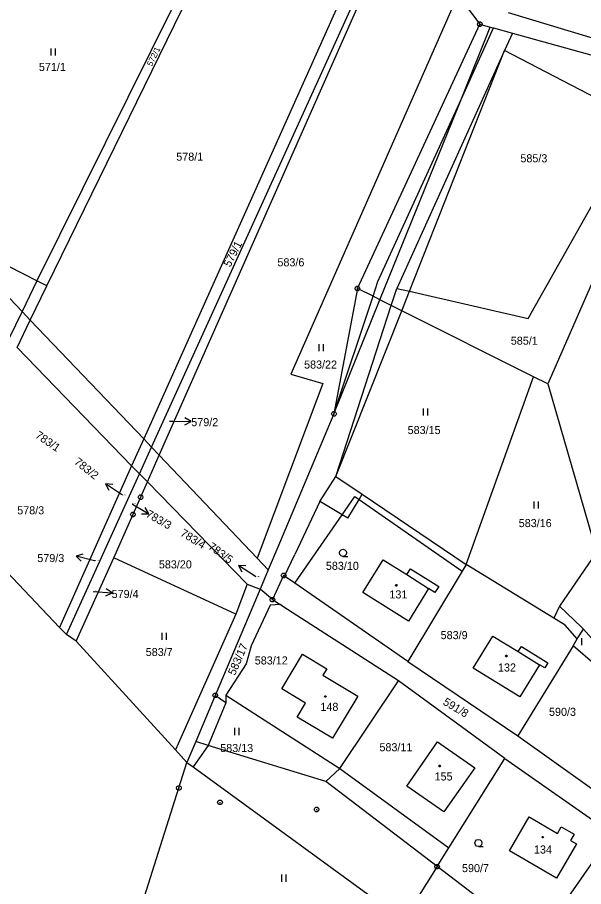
# Model space of a CAD drawing. Extents: x -694465 to -690527, y -983694 to -978978.
# Drawn here: x -692625.8 to -692506.4, y -981883.1 to -981699.9 of the extents above; entities that cross this region are included whole.
import ezdxf

# ---------------------------------------------------------------- set-up
doc = ezdxf.new("R2010")
doc.units = 0
for name, color, linetype in [('Vrstva 1', 7, 'Continuous'), ('Vrstva 16', 7, 'Continuous'), ('Vrstva 18', 7, 'Continuous'), ('Vrstva 19', 7, 'Continuous'), ('Vrstva 24', 7, 'Continuous'), ('Vrstva 25', 7, 'Continuous'), ('Vrstva 29', 7, 'Continuous')]:
    doc.layers.add(name, color=color, linetype=linetype)

msp = doc.modelspace()

# ---------------------------------------------------------------- linework, layer by layer
at = {"layer": 'Vrstva 1'}
msp.add_line((-692585.615, -981853.337), (-692588.773, -981857.874), dxfattribs=at)
for points in [[(-692573.72, -981658.74), (-692621.72, -981755.44)], [(-692619.63, -981756.47), (-692572.08, -981659.34)], [(-692546.82, -981671.81), (-692599.203, -981788.767)], [(-692597.558, -981790.492), (-692544.75, -981674.36)], [(-692595.935, -981792.193), (-692544.18, -981675.36)], [(-692532.92, -981695.16), (-692568.17, -981775.13)], [(-692532.92, -981695.16), (-692528.31, -981701.34)], [(-692492.68, -981707.89), (-692522.28, -981698.97)], [(-692554.12, -981757.05), (-692528.31, -981701.34)], [(-692532.257, -981717.195), (-692526.084, -981701.955)], [(-692532.257, -981717.195), (-692525.387, -981702.147)], [(-692528.31, -981701.34), (-692526.084, -981701.955)], [(-692526.084, -981701.955), (-692525.387, -981702.147)], [(-692525.387, -981702.147), (-692521.43, -981703.24)], [(-692521.43, -981703.24), (-692523.083, -981706.884)], [(-692521.43, -981703.24), (-692489.933, -981711.928)], [(-692523.083, -981706.884), (-692545.83, -981757.02)], [(-692543.109, -981757.641), (-692523.083, -981706.884)], [(-692494.858, -981721.595), (-692523.083, -981706.884)], [(-692550.823, -981758.7), (-692549.797, -981755.612), (-692532.257, -981717.195)], [(-692549.358, -981759.434), (-692532.257, -981717.195)], [(-692518.11, -981763.35), (-692498.33, -981728.41)], [(-692492.74, -981728.7), (-692513.98, -981777.12)], [(-692621.72, -981755.44), (-692636.5, -981747.89)], [(-692632.679, -981753.678), (-692624.834, -981761.901)], [(-692621.72, -981755.44), (-692624.834, -981761.901)], [(-692619.63, -981756.47), (-692621.72, -981755.44)], [(-692623.118, -981763.7), (-692619.63, -981756.47)], [(-692554.12, -981757.05), (-692559.06, -981783.48)], [(-692550.823, -981758.7), (-692554.12, -981757.05)], [(-692546.995, -981760.617), (-692545.83, -981757.02)], [(-692545.83, -981757.02), (-692543.109, -981757.641)], [(-692544.752, -981761.74), (-692543.109, -981757.641)], [(-692543.109, -981757.641), (-692518.11, -981763.35)], [(-692559.06, -981783.48), (-692550.823, -981758.7)], [(-692559.06, -981783.48), (-692549.358, -981759.434)], [(-692549.358, -981759.434), (-692550.823, -981758.7)], [(-692546.995, -981760.617), (-692549.358, -981759.434)], [(-692558.66, -981796.644), (-692546.995, -981760.617)], [(-692544.752, -981761.74), (-692546.995, -981760.617)], [(-692624.834, -981761.901), (-692627.627, -981767.695)], [(-692624.834, -981761.901), (-692623.118, -981763.7)], [(-692558.66, -981796.644), (-692544.752, -981761.74)], [(-692516.94, -981775.66), (-692544.752, -981761.74)], [(-692625.904, -981769.474), (-692623.118, -981763.7)], [(-692623.118, -981763.7), (-692599.203, -981788.767)], [(-692625.904, -981769.474), (-692601.738, -981794.428)], [(-692568.17, -981775.13), (-692561.41, -981777.06)], [(-692531.2, -981815.2), (-692516.94, -981775.66)], [(-692513.98, -981777.12), (-692516.94, -981775.66)], [(-692561.41, -981777.06), (-692575.271, -981813.854)], [(-692513.98, -981777.12), (-692503.71, -981812.64)], [(-692559.06, -981783.48), (-692570.92, -981811.57)], [(-692599.203, -981788.767), (-692601.738, -981794.428)], [(-692599.203, -981788.767), (-692597.558, -981790.492)], [(-692600.108, -981796.101), (-692597.558, -981790.492)], [(-692597.558, -981790.492), (-692595.935, -981792.193)], [(-692598.426, -981797.816), (-692595.935, -981792.193)], [(-692595.935, -981792.193), (-692575.271, -981813.854)], [(-692601.738, -981794.428), (-692616.99, -981828.48)], [(-692601.738, -981794.428), (-692600.108, -981796.101)], [(-692615.5, -981829.95), (-692600.108, -981796.101)], [(-692600.108, -981796.101), (-692598.426, -981797.816)], [(-692605.52, -981813.83), (-692598.426, -981797.816)], [(-692598.426, -981797.816), (-692577.346, -981819.362)], [(-692562.03, -981801.95), (-692558.66, -981796.644)], [(-692558.66, -981796.644), (-692553.09, -981800.41)], [(-692562.03, -981801.95), (-692567.32, -981813.09)], [(-692561.936, -981802.006), (-692562.03, -981801.95)], [(-692557.34, -981804.74), (-692561.936, -981802.006)], [(-692557.34, -981804.74), (-692554.66, -981800.88)], [(-692556.12, -981805.47), (-692553.75, -981801.51)], [(-692554.66, -981800.88), (-692553.75, -981801.51)], [(-692553.75, -981801.51), (-692553.09, -981800.41)], [(-692553.75, -981801.51), (-692532.05, -981816.61)], [(-692553.09, -981800.41), (-692531.2, -981815.2)], [(-692616.99, -981828.48), (-692641.76, -981802.34)], [(-692567.34, -981819.17), (-692557.34, -981804.74)], [(-692556.12, -981805.47), (-692557.34, -981804.74)], [(-692570.92, -981811.57), (-692572.923, -981816.315)], [(-692503.71, -981812.64), (-692511.49, -981823.98)], [(-692613.43, -981831.38), (-692605.52, -981813.83)], [(-692579.73, -981825.69), (-692605.52, -981813.83)], [(-692575.271, -981813.854), (-692572.923, -981816.315)], [(-692569.5, -981817.67), (-692567.32, -981813.09)], [(-692539.12, -981820.3), (-692543.35, -981827.13), (-692553, -981821.15), (-692548.72, -981814.24)], [(-692548.72, -981814.24), (-692543.7, -981817.35)], [(-692572.923, -981816.315), (-692574.648, -981820.404)], [(-692543.7, -981817.35), (-692542.94, -981816.13), (-692536.95, -981819.84), (-692537.76, -981821.15), (-692539.12, -981820.3)], [(-692532.05, -981816.61), (-692543.5, -981835.69)], [(-692531.2, -981815.2), (-692532.05, -981816.61)], [(-692512.699, -981826.538), (-692531.2, -981815.2)], [(-692569.68, -981817.55), (-692572.05, -981822.63)], [(-692569.5, -981817.67), (-692569.68, -981817.55)], [(-692567.34, -981819.17), (-692569.5, -981817.67)], [(-692543.7, -981817.35), (-692539.12, -981820.3)], [(-692577.346, -981819.362), (-692579.73, -981825.69)], [(-692577.346, -981819.362), (-692574.648, -981820.404)], [(-692543.5, -981835.69), (-692567.34, -981819.17)], [(-692574.648, -981820.404), (-692584.1, -981842.8)], [(-692572.05, -981822.63), (-692574.648, -981820.404)], [(-692572.52, -981823.8), (-692576.55, -981832.37)], [(-692570.42, -981823.68), (-692572.52, -981823.8)], [(-692572.05, -981822.63), (-692570.42, -981823.68)], [(-692569.82, -981824.07), (-692570.42, -981823.68)], [(-692511.49, -981823.98), (-692512.699, -981826.538)], [(-692511.49, -981823.98), (-692506.83, -981828.4)], [(-692579.73, -981825.69), (-692592.494, -981854.279)], [(-692545.43, -981839.76), (-692569.82, -981824.07)], [(-692510.33, -981827.99), (-692512.699, -981826.538)], [(-692616.99, -981828.48), (-692615.5, -981829.95)], [(-692507.73, -981830.9), (-692510.33, -981827.99)], [(-692507.73, -981830.9), (-692506.46, -981828.82)], [(-692506.83, -981828.4), (-692506.46, -981828.82)], [(-692506.46, -981828.82), (-692485.75, -981852.06)], [(-692613.43, -981831.38), (-692615.5, -981829.95)], [(-692515.7, -981836.33), (-692519.88, -981843.11), (-692529.7, -981837.06), (-692525.53, -981830.3)], [(-692525.53, -981830.3), (-692520.21, -981833.58)], [(-692508.63, -981832.37), (-692507.73, -981830.9)], [(-692592.494, -981854.279), (-692613.43, -981831.38)], [(-692576.55, -981832.37), (-692577.6, -981836.16)], [(-692508.63, -981832.37), (-692520.27, -981851.33)], [(-692520.21, -981833.58), (-692519.53, -981832.49), (-692513.92, -981835.95), (-692514.58, -981837.02), (-692515.7, -981836.33)], [(-692485.75, -981852.06), (-692508.63, -981832.37)], [(-692554.04, -981842.98), (-692559.35, -981851.85), (-692566.83, -981847.36), (-692565.07, -981844.41), (-692570.09, -981841.41), (-692565.73, -981834.14)], [(-692565.73, -981834.14), (-692560.59, -981837.22), (-692561.4, -981838.57), (-692554.04, -981842.98)], [(-692520.21, -981833.58), (-692515.7, -981836.33)], [(-692577.6, -981836.16), (-692581.86, -981842.78)], [(-692543.5, -981835.69), (-692520.27, -981851.33)], [(-692557.82, -981858.24), (-692545.43, -981839.76)], [(-692523.01, -981856.1), (-692545.43, -981839.76)], [(-692584.1, -981842.8), (-692588.216, -981852.542)], [(-692581.87, -981844.37), (-692584.1, -981842.8)], [(-692581.86, -981842.78), (-692581.87, -981844.37)], [(-692581.86, -981842.78), (-692557.82, -981858.24)], [(-692581.87, -981844.37), (-692585.615, -981853.337)], [(-692520.27, -981851.33), (-692497, -981867.89)], [(-692588.216, -981852.542), (-692590.07, -981856.93)], [(-692585.615, -981853.337), (-692588.216, -981852.542)], [(-692529.34, -981858.04), (-692535.88, -981867.34), (-692543.72, -981861.97), (-692537.23, -981852.59)], [(-692537.23, -981852.59), (-692529.34, -981858.04)], [(-692590.07, -981856.93), (-692592.494, -981854.279)], [(-692560.761, -981860.931), (-692585.615, -981853.337)], [(-692599.48, -981886.52), (-692590.07, -981856.93)], [(-692590.07, -981856.93), (-692588.773, -981857.874)], [(-692534.85, -981874.95), (-692523.01, -981856.1)], [(-692523.01, -981856.1), (-692500.34, -981871.98)], [(-692588.773, -981857.874), (-692544.413, -981890.142)], [(-692557.82, -981858.24), (-692560.761, -981860.931)], [(-692557.82, -981858.24), (-692534.85, -981874.95)], [(-692537.32, -981878.89), (-692560.761, -981860.931)], [(-692522.06, -981875.57), (-692517.89, -981868.4), (-692511.93, -981871.88), (-692511.12, -981870.49), (-692508.43, -981872.06), (-692509.19, -981873.36), (-692507.93, -981874.09)], [(-692513.39, -981890.75), (-692500.34, -981871.98)], [(-692535.69, -981876.28), (-692534.85, -981874.95)], [(-692507.93, -981874.09), (-692512.15, -981881.34), (-692522.06, -981875.57)], [(-692537.32, -981878.89), (-692535.69, -981876.28)], [(-692537.32, -981878.89), (-692544.413, -981890.142)], [(-692520.88, -981891.37), (-692537.32, -981878.89)]]:
    msp.add_lwpolyline(points, dxfattribs=at)
at = {"layer": 'Vrstva 16'}
for p, q in [((-692593.75, -981785.02), (-692593.21, -981785.03)), ((-692603.64, -981800.61), (-692603.89, -981800.45)), ((-692601.62, -981802.49), (-692601.59, -981802.51)), ((-692609.43, -981814.46), (-692609.59, -981814.42)), ((-692575.52, -981817.85), (-692575.84, -981817.63))]:
    msp.add_line(p, q, dxfattribs=at)
at = {"layer": 'Vrstva 24'}
for points in [[(-692528.156, -981700.864), (-692527.906, -981701.046), (-692527.81, -981701.34), (-692527.906, -981701.634), (-692528.156, -981701.816), (-692528.464, -981701.816), (-692528.714, -981701.634), (-692528.81, -981701.34), (-692528.714, -981701.046), (-692528.464, -981700.864)], [(-692553.966, -981756.574), (-692553.716, -981756.756), (-692553.62, -981757.05), (-692553.716, -981757.344), (-692553.966, -981757.526), (-692554.274, -981757.526), (-692554.524, -981757.344), (-692554.62, -981757.05), (-692554.524, -981756.756), (-692554.274, -981756.574)], [(-692558.906, -981783.004), (-692558.656, -981783.186), (-692558.56, -981783.48), (-692558.656, -981783.774), (-692558.906, -981783.956), (-692559.214, -981783.956), (-692559.464, -981783.774), (-692559.56, -981783.48), (-692559.464, -981783.186), (-692559.214, -981783.004)], [(-692599.696, -981800.554), (-692599.446, -981800.736), (-692599.35, -981801.03), (-692599.446, -981801.324), (-692599.696, -981801.506), (-692600.004, -981801.506), (-692600.254, -981801.324), (-692600.35, -981801.03), (-692600.254, -981800.736), (-692600.004, -981800.554)], [(-692601.316, -981804.214), (-692601.066, -981804.396), (-692600.97, -981804.69), (-692601.066, -981804.984), (-692601.316, -981805.166), (-692601.624, -981805.166), (-692601.874, -981804.984), (-692601.97, -981804.69), (-692601.874, -981804.396), (-692601.624, -981804.214)], [(-692569.526, -981817.074), (-692569.276, -981817.256), (-692569.18, -981817.55), (-692569.276, -981817.844), (-692569.526, -981818.026), (-692569.834, -981818.026), (-692570.084, -981817.844), (-692570.18, -981817.55), (-692570.084, -981817.256), (-692569.834, -981817.074)], [(-692571.896, -981822.154), (-692571.646, -981822.336), (-692571.55, -981822.63), (-692571.646, -981822.924), (-692571.896, -981823.106), (-692572.204, -981823.106), (-692572.454, -981822.924), (-692572.55, -981822.63), (-692572.454, -981822.336), (-692572.204, -981822.154)], [(-692583.946, -981842.324), (-692583.696, -981842.506), (-692583.6, -981842.8), (-692583.696, -981843.094), (-692583.946, -981843.276), (-692584.254, -981843.276), (-692584.504, -981843.094), (-692584.6, -981842.8), (-692584.504, -981842.506), (-692584.254, -981842.324)], [(-692591.626, -981861.834), (-692591.376, -981862.016), (-692591.28, -981862.31), (-692591.376, -981862.604), (-692591.626, -981862.786), (-692591.934, -981862.786), (-692592.184, -981862.604), (-692592.28, -981862.31), (-692592.184, -981862.016), (-692591.934, -981861.834)], [(-692582.946, -981864.874), (-692582.696, -981865.056), (-692582.6, -981865.35), (-692582.696, -981865.644), (-692582.946, -981865.826), (-692583.254, -981865.826), (-692583.504, -981865.644), (-692583.6, -981865.35), (-692583.504, -981865.056), (-692583.254, -981864.874)], [(-692562.576, -981866.384), (-692562.326, -981866.566), (-692562.23, -981866.86), (-692562.326, -981867.154), (-692562.576, -981867.336), (-692562.884, -981867.336), (-692563.134, -981867.154), (-692563.23, -981866.86), (-692563.134, -981866.566), (-692562.884, -981866.384)], [(-692537.166, -981878.414), (-692536.916, -981878.596), (-692536.82, -981878.89), (-692536.916, -981879.184), (-692537.166, -981879.366), (-692537.474, -981879.366), (-692537.724, -981879.184), (-692537.82, -981878.89), (-692537.724, -981878.596), (-692537.474, -981878.414)]]:
    msp.add_lwpolyline(points, close=True, dxfattribs=at)
for points in [[(-692528.429, -981701.34), (-692528.19, -981701.34)], [(-692554.239, -981757.05), (-692554, -981757.05)], [(-692559.179, -981783.48), (-692558.94, -981783.48)], [(-692599.969, -981801.03), (-692599.73, -981801.03)], [(-692601.589, -981804.69), (-692601.35, -981804.69)], [(-692569.799, -981817.55), (-692569.56, -981817.55)], [(-692572.169, -981822.63), (-692571.93, -981822.63)], [(-692584.219, -981842.8), (-692583.98, -981842.8)], [(-692591.899, -981862.31), (-692591.66, -981862.31)], [(-692583.219, -981865.35), (-692582.98, -981865.35)], [(-692562.849, -981866.86), (-692562.61, -981866.86)], [(-692537.439, -981878.89), (-692537.2, -981878.89)]]:
    msp.add_lwpolyline(points, dxfattribs=at)
at = {"layer": 'Vrstva 25'}
for points in [[(-692618.77, -981706.46), (-692618.77, -981707.96)], [(-692617.77, -981707.96), (-692617.77, -981706.46)], [(-692562.25, -981768.79), (-692562.25, -981770.29)], [(-692561.25, -981770.29), (-692561.25, -981768.79)], [(-692540.28, -981782.35), (-692540.28, -981783.85)], [(-692539.28, -981783.85), (-692539.28, -981782.35)], [(-692516.92, -981801.93), (-692516.92, -981803.43)], [(-692515.92, -981803.43), (-692515.92, -981801.93)], [(-692557.16, -981813.51), (-692557.535, -981813.409), (-692557.809, -981813.135), (-692557.91, -981812.76), (-692557.809, -981812.385), (-692557.535, -981812.111), (-692557.16, -981812.01), (-692556.785, -981812.111), (-692556.511, -981812.385), (-692556.41, -981812.76), (-692556.511, -981813.135), (-692556.785, -981813.409), (-692557.16, -981813.51), (-692556.16, -981813.511)], [(-692595.37, -981829.63), (-692595.37, -981831.13)], [(-692594.37, -981831.13), (-692594.37, -981829.63)], [(-692506.84, -981830.72), (-692506.84, -981832.22)], [(-692580.08, -981849.66), (-692580.08, -981851.16)], [(-692579.08, -981851.16), (-692579.08, -981849.66)], [(-692528.59, -981874.65), (-692528.965, -981874.549), (-692529.239, -981874.275), (-692529.34, -981873.9), (-692529.239, -981873.525), (-692528.965, -981873.251), (-692528.59, -981873.15), (-692528.215, -981873.251), (-692527.941, -981873.525), (-692527.84, -981873.9), (-692527.941, -981874.275), (-692528.215, -981874.549), (-692528.59, -981874.65), (-692527.59, -981874.651)], [(-692570.14, -981880.57), (-692570.14, -981882.07)], [(-692569.14, -981882.07), (-692569.14, -981880.57)]]:
    msp.add_lwpolyline(points, dxfattribs=at)
for points in [[(-692545.853, -981819.468), (-692545.765, -981819.62), (-692545.853, -981819.772), (-692546.027, -981819.772), (-692546.115, -981819.62), (-692546.027, -981819.468)], [(-692522.613, -981834.348), (-692522.525, -981834.5), (-692522.613, -981834.652), (-692522.787, -981834.652), (-692522.875, -981834.5), (-692522.787, -981834.348)], [(-692560.813, -981842.898), (-692560.725, -981843.05), (-692560.813, -981843.202), (-692560.987, -981843.202), (-692561.075, -981843.05), (-692560.987, -981842.898)], [(-692536.683, -981857.538), (-692536.595, -981857.69), (-692536.683, -981857.842), (-692536.857, -981857.842), (-692536.945, -981857.69), (-692536.857, -981857.538)], [(-692514.923, -981872.518), (-692514.835, -981872.67), (-692514.923, -981872.822), (-692515.097, -981872.822), (-692515.185, -981872.67), (-692515.097, -981872.518)]]:
    msp.add_lwpolyline(points, close=True, dxfattribs=at)
at = {"layer": 'Vrstva 29'}
for points in [[(-692593.21, -981785.03), (-692589.21, -981785.064), (-692590.504, -981784.303)], [(-692590.516, -981785.803), (-692589.21, -981785.064)], [(-692603.89, -981800.45), (-692607.225, -981798.242), (-692606.555, -981799.585)], [(-692605.727, -981798.334), (-692607.225, -981798.242)], [(-692601.59, -981802.51), (-692598.142, -981804.537), (-692598.882, -981803.232)], [(-692599.642, -981804.525), (-692598.142, -981804.537)], [(-692612.04, -981813.06), (-692613.479, -981813.486)], [(-692609.59, -981814.42), (-692613.479, -981813.486), (-692612.391, -981814.518)], [(-692575.84, -981817.63), (-692579.169, -981815.412), (-692578.503, -981816.757)], [(-692577.671, -981815.509), (-692579.169, -981815.412)], [(-692609.83, -981820.91), (-692605.879, -981821.177), (-692607.113, -981820.349)], [(-692607.213, -981821.831), (-692605.879, -981821.177)]]:
    msp.add_lwpolyline(points, dxfattribs=at)

# ---------------------------------------------------------------- texts
at = {"layer": 'Vrstva 16'}
for s, p in [('579/2', (-692589.163, -981786.07)), ('579/3', (-692621.642, -981814.71)), ('579/4', (-692605.963, -981822.28))]:
    msp.add_text(s, height=1.7, dxfattribs=at).set_placement(p)
for s, rotation, p in [('783/2', 321.31473, (-692614.001, -981793.859)), ('783/3', 330.31017, (-692598.886, -981805.074)), ('783/5', 324.00763, (-692585.74, -981811.796))]:
    msp.add_text(s, height=1.7, rotation=rotation, dxfattribs=at).set_placement(p)
at = {"layer": 'Vrstva 18'}
for s, height, rotation, p in [('572/1', 1.27, 64.57234, (-692597.465, -981710.356)), ('579/1', 1.7, 63.02536, (-692580.952, -981752.675)), ('783/1', 1.7, 325.7838, (-692622.224, -981788.363)), ('783/4', 1.7, 328.4767, (-692591.638, -981809.044)), ('583/17', 1.7, 66.57769, (-692579.946, -981838.712)), ('591/8', 1.7, 329.39344, (-692536.223, -981844.645))]:
    msp.add_text(s, height=height, rotation=rotation, dxfattribs=at).set_placement(p)
for s, height, p in [('571/1', 1.7, (-692621.314, -981711.22)), ('578/1', 1.7, (-692592.329, -981730.12)), ('585/3', 1.7, (-692519.743, -981730.46)), ('583/6', 1.7, (-692570.994, -981752.38)), ('585/1', 1.7, (-692521.766, -981768.9)), ('583/22', 1.7, (-692565.373, -981773.93)), ('579/2', 0.2, (-692593.722, -981785.02)), ('583/15', 1.7, (-692543.523, -981787.73)), ('783/2', 0.2, (-692603.612, -981800.61)), ('578/3', 1.7, (-692625.883, -981804.65)), ('783/3', 0.2, (-692601.592, -981802.49)), ('583/16', 1.7, (-692520.093, -981807.34)), ('579/3', 0.2, (-692609.402, -981814.46)), ('583/20', 1.7, (-692596.003, -981816.04)), ('583/10', 1.7, (-692560.772, -981816.35)), ('783/5', 0.2, (-692575.492, -981817.85)), ('579/4', 0.2, (-692609.802, -981820.91)), ('583/9', 1.7, (-692536.564, -981830.95)), ('583/7', 1.7, (-692598.774, -981834.51)), ('583/12', 1.7, (-692575.773, -981836.29)), ('590/3', 1.7, (-692513.704, -981847.12)), ('583/13', 1.7, (-692583.063, -981854.74)), ('583/11', 1.7, (-692549.473, -981854.58)), ('590/7', 1.7, (-692532.057, -981880.05))]:
    msp.add_text(s, height=height, dxfattribs=at).set_placement(p)
at = {"layer": 'Vrstva 19'}
for s, p in [('131', (-692547.375, -981822.37)), ('132', (-692524.467, -981837.78)), ('148', (-692561.927, -981846.07)), ('155', (-692537.837, -981860.74)), ('134', (-692516.873, -981876.13))]:
    msp.add_text(s, height=1.7, dxfattribs=at).set_placement(p)

doc.saveas('drawing.dxf')
